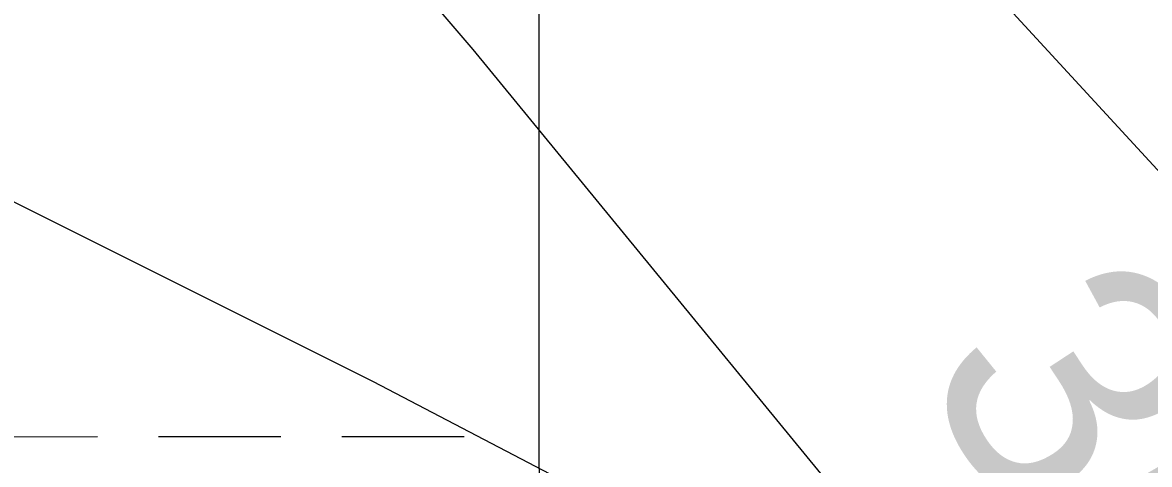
# Model space of a CAD drawing. Extents: x 3279314 to 3317160, y 734079 to 759431.
# Drawn here: x 3306928.6 to 3307223.7, y 747701.4 to 747817.3 of the extents above; entities that cross this region are included whole.
import ezdxf

# ---------------------------------------------------------------- set-up
doc = ezdxf.new("R2010")
doc.units = 0
for name, color, linetype in [('V-GRID-MAJR', 7, 'Continuous'), ('V-RIVR-EDGE', 7, 'Continuous'), ('V-RIVR-RANG', 7, 'Continuous'), ('V-TOPO-MINR', 7, 'Continuous'), ('V-WETL-SWMP', 7, 'Continuous')]:
    doc.layers.add(name, color=color, linetype=linetype)

msp = doc.modelspace()

# ---------------------------------------------------------------- linework, layer by layer
at = {"layer": 'V-GRID-MAJR'}
msp.add_spline([(3307069.929, 739467.911), (3307065.523, 745527.1290000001), (3307061.114, 751588.954), (3307056.7060000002, 757650.811), (3307056.704, 757653.385)], degree=3, dxfattribs=at)
at = {"layer": 'V-RIVR-EDGE'}
msp.add_spline([(3306748.406041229, 748797.4867095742), (3306766.7950730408, 748786.0509076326), (3306777.960451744, 748775.6611974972), (3306795.321530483, 748756.5520020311), (3306816.401669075, 748732.8742857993), (3306835.842329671, 748716.6613365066), (3306851.1514986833, 748705.8468959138), (3306861.924943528, 748704.5768041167), (3306875.5987341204, 748702.8850565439), (3306889.269450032, 748699.9498644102), (3306902.519535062, 748694.5288080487), (3306912.451718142, 748688.2869877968), (3306930.6591831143, 748676.2219283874), (3306936.45167546, 748672.062764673), (3306936.032069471, 748669.9913819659), (3306931.8852044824, 748669.1726678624), (3306931.465598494, 748667.1012851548), (3306933.1163503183, 748664.1958149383), (3306939.73370613, 748658.376675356), (3306945.9447795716, 748655.8744128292), (3306954.2282606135, 748653.3670258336), (3306969.1290974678, 748645.0404992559), (3306976.5661922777, 748635.488976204), (3306984.837374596, 748628.0078109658), (3306990.6390909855, 748627.5789809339), (3306998.0843849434, 748621.3433100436), (3307004.2729107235, 748609.7224540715), (3307005.9185380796, 748604.7445762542), (3307010.0459300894, 748597.6881414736), (3307018.3232617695, 748592.6938653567), (3307022.8661601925, 748586.0508872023), (3307044.731191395, 748544.5484158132), (3307070.3019588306, 748493.0891638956), (3307091.343151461, 748453.6611498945), (3307117.7767034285, 748415.8777383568), (3307136.3638035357, 748389.7192823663), (3307152.4896368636, 748373.9290137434), (3307164.9035845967, 748365.6086365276), (3307174.011929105, 748361.441273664), (3307192.6635975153, 748361.3951534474), (3307203.03383467, 748364.6853832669), (3307210.5078256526, 748370.055194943), (3307220.4810044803, 748380.3926355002), (3307227.1209079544, 748383.6920893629), (3307238.730490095, 748385.32131842), (3307256.5634444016, 748389.4220631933), (3307269.431844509, 748397.265440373), (3307281.4815305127, 748409.2556825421), (3307293.9344242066, 748416.6856030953), (3307306.369894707, 748417.0693378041), (3307326.6733398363, 748414.5322288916), (3307341.596724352, 748415.3242957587), (3307357.757404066, 748413.6263988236), (3307360.6485257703, 748409.4744093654), (3307360.223795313, 748405.330619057), (3307356.90486847, 748404.0953736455), (3307327.8809131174, 748400.0223010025), (3307311.715108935, 748399.6477903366), (3307307.1578619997, 748400.4880272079), (3307298.880530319, 748405.4823033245), (3307297.22567892, 748406.72984746), (3307291.8312697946, 748404.2562819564), (3307284.752287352, 748391.0102965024), (3307272.29426919, 748381.507968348), (3307257.7720425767, 748375.3266168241), (3307240.360744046, 748374.1262177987), (3307233.718790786, 748369.9978008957), (3307212.9403954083, 748348.0815250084), (3307207.1284300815, 748344.3655398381), (3307202.146452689, 748341.0619864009), (3307199.2379077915, 748338.1677900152), (3307200.461879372, 748330.2895664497), (3307205.0078524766, 748324.890032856), (3307218.2671615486, 748323.1993101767), (3307231.1242878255, 748326.4833906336), (3307234.4329657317, 748323.5738208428), (3307241.452504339, 748312.779878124), (3307247.2480713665, 748309.8641589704), (3307259.679442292, 748308.5899675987), (3307275.024482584, 748312.282380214), (3307288.294040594, 748314.7364727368), (3307306.112646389, 748313.0344762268), (3307316.0622526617, 748313.8388418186), (3307325.603526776, 748317.1311214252), (3307345.5283616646, 748329.1018906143), (3307361.2960826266, 748336.1091304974), (3307372.907714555, 748338.5673225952), (3307385.756641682, 748338.5355508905), (3307389.478776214, 748335.2104746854), (3307393.616417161, 748332.2988551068), (3307400.6626030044, 748332.2814319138), (3307405.6394559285, 748333.5125777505), (3307409.7955449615, 748338.0616255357), (3307412.716388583, 748345.9296001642), (3307416.0353154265, 748347.1648455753), (3307419.3491178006, 748346.3276833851), (3307423.065102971, 748340.5157180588), (3307425.9633989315, 748339.2650992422), (3307440.888833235, 748340.8861291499), (3307452.9077724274, 748340.4419257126), (3307467.828082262, 748339.990548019), (3307487.7119214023, 748335.3820563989), (3307492.680575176, 748333.2973500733), (3307493.5013390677, 748329.9794481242), (3307490.5968937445, 748328.7431778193), (3307466.9652977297, 748326.3147076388), (3307440.0178495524, 748323.8944366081), (3307436.288540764, 748324.3181421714), (3307428.8340227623, 748326.8234793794), (3307425.10368908, 748326.8327034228), (3307414.712954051, 748315.2528431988), (3307409.726877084, 748310.2913636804), (3307405.9944936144, 748309.4716246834), (3307400.191752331, 748309.485973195), (3307394.3931106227, 748311.158247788), (3307380.306888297, 748313.6799832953), (3307359.5910114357, 748317.0470801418), (3307353.7841705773, 748315.4035025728), (3307336.7730050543, 748308.3993373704), (3307321.009383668, 748303.0500235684), (3307296.546774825, 748299.7946401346), (3307260.487907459, 748300.2982874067), (3307253.029289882, 748301.1456985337), (3307242.667251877, 748301.1713208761), (3307237.272842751, 748298.697755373), (3307235.193260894, 748295.8015092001), (3307233.527135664, 748292.489756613), (3307234.754181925, 748285.8549776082), (3307237.227747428, 748280.4605684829), (3307241.365388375, 748277.5489489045), (3307250.481932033, 748276.6974382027), (3307265.819798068, 748277.4884801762), (3307282.4072580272, 748280.7633365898), (3307298.1647300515, 748283.625761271), (3307315.9915349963, 748285.2396169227), (3307328.0114990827, 748285.2098950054), (3307336.300104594, 748284.7749156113), (3307344.1803779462, 748286.8278502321), (3307373.2197067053, 748297.1181456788), (3307379.4400041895, 748298.3462168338), (3307382.7558563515, 748298.3380176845), (3307383.163163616, 748295.4356221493), (3307369.8833566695, 748288.836714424), (3307352.0422032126, 748281.4201174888), (3307341.258509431, 748278.5453940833), (3307333.7968171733, 748278.1493606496), (3307327.1579385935, 748275.2643883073), (3307301.8458688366, 748263.7214242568), (3307286.0771229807, 748256.2997028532), (3307278.612356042, 748254.660224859), (3307274.4624163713, 748252.5980661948), (3307269.4804389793, 748249.2945127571), (3307268.229820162, 748246.396216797), (3307270.7095350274, 748243.4886967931), (3307281.086946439, 748249.6802972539), (3307286.885588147, 748248.0080226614), (3307294.7463885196, 748242.1858083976), (3307298.061215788, 748241.763127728), (3307310.4864373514, 748238.0020472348), (3307326.6471170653, 748236.3041502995), (3307341.1611445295, 748239.1696496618), (3307348.20630548, 748238.7377449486), (3307354.8277608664, 748234.576531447), (3307354.407129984, 748232.0906672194), (3307353.1565111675, 748229.192371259), (3307336.969184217, 748220.1137486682), (3307323.6955266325, 748216.0017300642), (3307307.9472786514, 748216.8696390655), (3307298.008946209, 748220.6245701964), (3307292.632985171, 748225.611672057), (3307287.6592069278, 748225.6239707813), (3307281.4378845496, 748223.9814181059), (3307279.356252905, 748220.2562088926), (3307279.347028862, 748216.5258752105), (3307293.791363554, 748191.2066311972), (3307304.9413688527, 748174.5996982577), (3307314.436522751, 748159.240309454), (3307328.0908403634, 748149.6734129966), (3307339.2603186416, 748140.941628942), (3307352.9105366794, 748129.7168064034), (3307367.7826765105, 748109.7847972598), (3307378.934731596, 748094.0068273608), (3307387.6080967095, 748081.5508589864), (3307411.185373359, 748062.0118085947), (3307425.6543055, 748046.6401210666), (3307436.8084103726, 748031.6911142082), (3307449.6306902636, 748020.8828229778), (3307455.4313817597, 748020.0395114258), (3307459.1627403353, 748020.4447689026), (3307462.499090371, 748028.7262001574), (3307464.9890541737, 748029.9634953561), (3307469.1338693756, 748029.953246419), (3307471.6146091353, 748027.4602079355), (3307470.7671980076, 748020.0015903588), (3307471.5848872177, 748015.4402438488), (3307475.3152209, 748015.4310198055), (3307477.8072344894, 748017.4972780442), (3307482.7984359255, 748024.531165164), (3307487.772214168, 748024.5188664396), (3307496.8856831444, 748022.4239111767), (3307497.7084968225, 748019.9349722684), (3307493.557532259, 748017.4583320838), (3307489.4034930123, 748013.7382473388), (3307488.1446750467, 748007.5240992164), (3307488.9592895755, 748001.7193081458), (3307491.8514361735, 747997.9818002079), (3307504.27460795, 747993.3917566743), (3307511.7352753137, 747993.3733085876), (3307517.125584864, 747994.1889480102), (3307525.847119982, 748001.2136110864), (3307527.9308014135, 748005.7677833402), (3307527.947199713, 748012.3994876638), (3307528.373979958, 748017.3722410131), (3307530.038055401, 748019.8550305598), (3307535.428364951, 748020.670669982), (3307544.536709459, 748016.5033071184), (3307552.4108334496, 748016.0693526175), (3307564.0224653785, 748018.5275447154), (3307571.0778752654, 748022.2404552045), (3307578.1240611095, 748022.2230320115), (3307587.6335635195, 748012.6663844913), (3307588.8647093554, 748007.6895315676), (3307588.850360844, 748001.8867902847), (3307570.9917841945, 747987.4240075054), (3307546.0695985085, 747965.9324620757), (3307539.8370022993, 747959.7306126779), (3307539.8267533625, 747955.5857974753), (3307540.643417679, 747950.6099694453), (3307543.1180080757, 747945.6300418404), (3307554.2936357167, 747939.3851469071), (3307567.5539696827, 747938.1089057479), (3307581.226735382, 747936.0026766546), (3307597.3884399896, 747934.7192612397), (3307605.2646137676, 747935.1142697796), (3307606.927664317, 747937.1825778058), (3307607.354444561, 747942.155331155), (3307609.4340264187, 747945.0515773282), (3307613.9974227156, 747946.6982295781), (3307617.3173744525, 747948.3479565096), (3307617.74210491, 747952.4917468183), (3307622.34239738, 747969.0597337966), (3307624.006472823, 747971.5425233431), (3307628.5657695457, 747971.5312495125), (3307633.951979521, 747970.6889628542), (3307652.583150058, 747962.3532122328), (3307654.6422340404, 747956.9598280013), (3307655.046466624, 747952.8139879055), (3307642.591523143, 747944.5551043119), (3307623.0534976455, 747921.3923091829), (3307612.251355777, 747911.0569184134), (3307603.5328953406, 747905.275699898), (3307599.381930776, 747902.7990597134), (3307598.132336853, 747900.3152452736), (3307599.3696320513, 747897.8252814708), (3307606.4158178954, 747897.807858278), (3307612.6279162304, 747895.7200772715), (3307615.116855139, 747896.5428909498), (3307618.4398815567, 747899.4360624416), (3307623.8383902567, 747903.5675540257), (3307628.815243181, 747904.7986998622), (3307635.0324659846, 747904.7833264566), (3307655.743218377, 747899.3438220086), (3307662.7853046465, 747897.6684727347), (3307671.074935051, 747897.647974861), (3307685.9983195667, 747898.4400417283), (3307693.873468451, 747898.420568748), (3307697.596627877, 747895.5099740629), (3307697.9998355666, 747890.9496524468), (3307697.16369827, 747888.0503315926), (3307692.178646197, 747883.5033335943), (3307679.7329267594, 747878.9747836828), (3307677.648220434, 747874.0061299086), (3307681.3724047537, 747871.5100167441), (3307681.770487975, 747864.8772875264), (3307679.2620760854, 747856.1793249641), (3307673.032554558, 747851.2209201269), (3307667.6412201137, 747849.9907991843), (3307665.1481816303, 747847.5100594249), (3307660.570436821, 747840.0606658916), (3307664.278222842, 747830.9328484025), (3307669.650084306, 747824.2878204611), (3307672.5514549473, 747824.2806462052), (3307675.877556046, 747828.4172622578), (3307678.3859679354, 747837.1152248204), (3307680.8820811, 747840.8394091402), (3307687.1054532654, 747843.310924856), (3307693.3226760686, 747843.2955514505), (3307697.8645495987, 747836.2380917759), (3307697.850201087, 747830.435350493), (3307693.276555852, 747824.6438830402), (3307686.219096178, 747820.1020095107), (3307679.170860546, 747819.2904696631), (3307676.2664152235, 747818.0541993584), (3307675.846809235, 747815.9828166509), (3307680.8031642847, 747808.9243320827), (3307690.3177911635, 747801.4400921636), (3307697.3619272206, 747800.5937059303), (3307706.499993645, 747808.446307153), (3307711.4901701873, 747815.0657127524), (3307716.0576660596, 747818.3702910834), (3307720.202481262, 747818.3600421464), (3307720.6015893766, 747812.1417944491), (3307719.3355971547, 747803.026275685), (3307715.1795081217, 747798.4772278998), (3307710.197530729, 747795.1736744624), (3307697.3424542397, 747792.7185570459), (3307692.7821326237, 747792.3153493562), (3307692.363551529, 747790.658448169), (3307698.968608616, 747779.8655303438), (3307704.757001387, 747774.0484405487), (3307715.5222470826, 747769.4624965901), (3307736.216601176, 747757.3912878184), (3307744.08047623, 747752.8125181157), (3307747.3830047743, 747747.4160592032), (3307750.265927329, 747739.9482175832), (3307756.45752779, 747729.5708061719), (3307779.6223727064, 747710.8617437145), (3307810.2407107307, 747689.2328625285), (3307839.2052222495, 747669.2660069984), (3307882.6530144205, 747639.7302052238), (3307898.784997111, 747626.4268257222), (3307917.826549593, 747616.4321241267), (3307923.213784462, 747616.0043189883), (3307925.277992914, 747612.6833423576), (3307928.574372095, 747604.7999943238), (3307935.6133836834, 747601.8812004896), (3307942.2358639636, 747598.1344685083), (3307957.5337591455, 747582.7607311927), (3307974.491630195, 747568.2118573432), (3307991.4464265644, 747552.4195389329), (3308029.9030172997, 747515.8498500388), (3308052.2255755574, 747491.7545776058), (3308062.985696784, 747485.0962260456), (3308069.1936955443, 747481.3505189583), (3308076.2204084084, 747473.4579468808), (3308086.548624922, 747459.754434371), (3308101.426914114, 747442.3093143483), (3308119.6087567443, 747419.8822169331), (3308144.419229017, 747396.1952766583), (3308169.224576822, 747370.435928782), (3308220.914854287, 747321.8134792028), (3308252.3355081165, 747289.4060287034), (3308281.6878539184, 747258.6616287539), (3308288.2959856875, 747249.1121554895), (3308306.4829527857, 747228.7574656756), (3308313.1054330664, 747225.0107336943), (3308327.575390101, 747210.0535276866), (3308355.6894158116, 747181.384610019), (3308382.145515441, 747152.7197919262), (3308405.6961448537, 747122.404222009), (3308418.0936942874, 747107.4521404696), (3308421.806604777, 747100.3967305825), (3308442.471236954, 747076.305557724), (3308468.911963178, 747041.4235168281), (3308475.1004889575, 747029.802660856), (3308479.22583118, 747021.9172630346), (3308485.0172986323, 747017.3436178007), (3308488.32085207, 747012.361640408), (3308495.33834089, 747000.7387346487), (3308517.6598742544, 746976.2289806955), (3308538.3173321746, 746949.2364371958), (3308567.248022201, 746915.5916914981), (3308620.974835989, 746852.457264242), (3308655.671371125, 746803.8768353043), (3308686.239489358, 746761.9383596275), (3308728.320849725, 746682.6678501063), (3308746.037991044, 746639.9321830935), (3308761.677600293, 746595.1292329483), (3308774.401490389, 746544.5307157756), (3308785.041699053, 746489.3780263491), (3308792.7866864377, 746436.7194002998), (3308803.0175380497, 746383.6401433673), (3308811.207753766, 746343.4149380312), (3308820.6086174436, 746289.9232493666), (3308827.1849775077, 746267.5248489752), (3308844.0752055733, 746225.6201947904), (3308851.9237072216, 746214.8242022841), (3308860.622694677, 746212.7302719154), (3308865.5872488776, 746208.987639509), (3308870.951936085, 746199.4412409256), (3308878.774815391, 746178.2832104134), (3308884.1354030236, 746167.0788857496), (3308901.077900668, 746146.3127890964), (3308922.963429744, 746113.0999481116), (3308935.7508632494, 746088.199285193), (3308951.0374846, 746068.2662511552), (3308959.2953433, 746055.396826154), (3308972.4808600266, 746023.8634340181), (3308988.148141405, 745990.2514849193), (3308998.050602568, 745971.9897005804), (3309008.7789520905, 745952.4824218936), (3309016.634627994, 745944.5878000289), (3309028.6228203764, 745931.7091509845), (3309034.8133959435, 745920.9172580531), (3309044.3239232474, 745911.775092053), (3309053.821126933, 745897.2446662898), (3309058.764158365, 745884.7979219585), (3309065.7539750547, 745861.9840151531), (3309075.6625855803, 745846.209119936), (3309086.827964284, 745835.8194098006), (3309095.1083706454, 745832.0685782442), (3309096.3436160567, 745828.7496514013), (3309095.0489268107, 745808.0286500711), (3309094.6129225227, 745799.32556304), (3309094.601648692, 745794.7662663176), (3309098.3186587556, 745789.3687825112), (3309106.590865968, 745782.3020987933), (3309117.350987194, 745775.6437472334), (3309123.9826915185, 745775.6273489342), (3309128.54198824, 745775.6160751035), (3309130.6082464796, 745773.1240615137), (3309130.590823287, 745766.0778756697), (3309127.2503736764, 745756.1385183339), (3309123.9088991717, 745745.7846794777), (3309123.0635378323, 745739.1550249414), (3309125.5299290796, 745730.8592451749), (3309133.7929122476, 745720.0622277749), (3309149.0908074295, 745704.6884904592), (3309152.801668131, 745696.8041175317), (3309152.3748878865, 745691.8313641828), (3309145.718586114, 745681.9002059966), (3309139.900471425, 745675.6973317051), (3309136.9980758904, 745675.2900244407), (3309132.8573602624, 745676.9581994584), (3309133.665825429, 745668.6665192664), (3309131.170737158, 745665.3568164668), (3309123.2720157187, 745655.8432144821), (3309119.5293833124, 745650.8786602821), (3309117.443652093, 745645.4955249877), (3309117.844809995, 745640.106240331), (3309120.730807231, 745633.8818432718), (3309129.416471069, 745626.3996531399), (3309129.817628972, 745621.0103684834), (3309127.3092170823, 745612.3124059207), (3309124.3986223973, 745608.5892464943), (3309123.5501863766, 745600.7161473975), (3309123.9462198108, 745593.2544551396), (3309129.7161644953, 745579.9766979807), (3309136.3253211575, 745570.8417062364), (3309141.705381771, 745567.5125304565), (3309151.2374318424, 745567.0744763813), (3309166.159791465, 745567.4520617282), (3309171.9676572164, 745569.5101208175), (3309179.0117932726, 745568.6637345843), (3309179.4139760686, 745563.6889314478), (3309171.508080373, 745551.2739588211), (3309165.687915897, 745544.242121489), (3309159.4614690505, 745540.5271612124), (3309154.0711595, 745539.7115217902), (3309147.8549615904, 745540.1413767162), (3309144.124627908, 745540.1506007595), (3309137.0651184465, 745534.779764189), (3309135.812449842, 745531.052505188), (3309136.217707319, 745527.3211466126), (3309147.386160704, 745518.1748810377), (3309159.7878097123, 745504.880725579), (3309166.8083732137, 745494.5012643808), (3309169.255291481, 745478.3303357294), (3309170.058632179, 745467.9662479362), (3309175.8470249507, 745462.1491581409), (3309186.6143204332, 745458.392177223), (3309196.1514949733, 745460.0265307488), (3309203.2058799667, 745463.3249597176), (3309214.8113625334, 745463.2962626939), (3309221.8472994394, 745459.1340242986), (3309225.145728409, 745452.0796393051), (3309224.702549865, 745440.4751816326), (3309220.9465938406, 745430.1223676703), (3309218.038048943, 745427.2281712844), (3309219.6601037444, 745412.7172185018), (3309217.571297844, 745406.0906386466), (3309211.3387016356, 745399.8887892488), (3309206.6376258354, 745396.1320697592)], degree=3, dxfattribs=at)
at = {"layer": 'V-TOPO-MINR'}
for points in [[(3307568.7361071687, 747434.4301321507), (3307531.904112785, 747466.7085150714), (3307471.609453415, 747518.8372281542), (3307458.271729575, 747530.645416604), (3307445.1246682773, 747542.6574205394), (3307432.2636007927, 747554.9751477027), (3307419.59319585, 747567.496690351), (3307407.1578475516, 747580.2579069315), (3307394.84494463, 747593.1345587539), (3307382.7157097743, 747606.1843634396), (3307370.708920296, 747619.3496033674), (3307353.9684047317, 747637.9685320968), (3307333.655390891, 747660.5046101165), (3307313.3052531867, 747683.0070313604), (3307292.8994296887, 747705.4589674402), (3307272.456482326, 747727.8772467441), (3306825.510689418, 748213.6457068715)], [(3307234.403044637, 747579.4069984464), (3307221.080563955, 747596.3350584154), (3307207.680792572, 747613.201277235), (3307194.165085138, 747629.9747343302), (3307180.572087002, 747646.6863502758), (3307046.6198942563, 747810.2163912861), (3307029.7767264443, 747829.9006832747)]]:
    msp.add_lwpolyline(points, dxfattribs=at)
at = {"layer": 'V-WETL-SWMP'}
for p, q in [((3307020.465299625, 747723.0982168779), (3306900.217543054, 747783.2703357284)), ((3307020.465299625, 747723.0982168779), (3306900.217543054, 747783.2703357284)), ((3307250.9398396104, 747602.7549922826), (3307020.465299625, 747723.0982168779)), ((3307250.9398396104, 747602.7549922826), (3307020.465299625, 747723.0982168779)), ((3306916.2462924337, 747708.7037592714), (3306948.2462454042, 747708.7200489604)), ((3306964.2462218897, 747708.7281938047), (3306996.2461748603, 747708.7444834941)), ((3307012.2461513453, 747708.7526283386), (3307044.246104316, 747708.7689180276))]:
    msp.add_line(p, q, dxfattribs=at)

# ---------------------------------------------------------------- texts
at = {"layer": 'V-RIVR-RANG'}
msp.add_text('35.7', height=67, rotation=303.31832571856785, dxfattribs=at).set_placement((3307162.163167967, 747725.5249238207))

doc.saveas('drawing.dxf')
